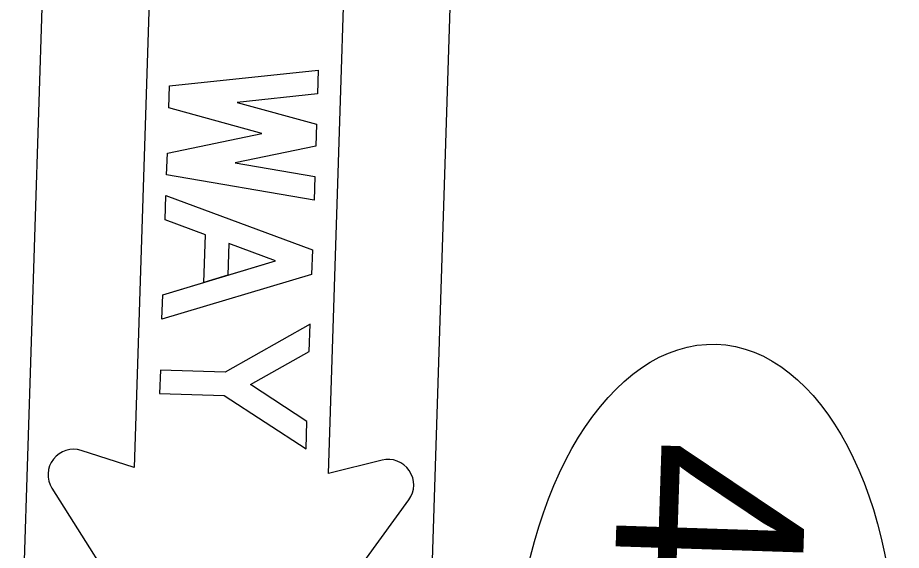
# Model space of a CAD drawing. Extents: x 2096670 to 2098561, y 684033 to 689893.
# Drawn here: x 2097594.8 to 2097651.2, y 686755.6 to 686789.6 of the extents above; entities that cross this region are included whole.
import ezdxf

# ---------------------------------------------------------------- set-up
doc = ezdxf.new("R2010")
doc.units = 0
doc.layers.add('Prop Sign E One Way_Right CELL', color=7, linetype='Continuous')

msp = doc.modelspace()

# ---------------------------------------------------------------- linework, layer by layer
at = {"layer": 'Prop Sign E One Way_Right CELL'}
for p, q in [((2097594.843, 686741.66), (2097597.363, 686819.582)), ((2097623.335, 686818.743), (2097620.817, 686740.821)), ((2097619.79, 686758.853), (2097619.79, 686758.853))]:
    msp.add_line(p, q, dxfattribs=at)
for points in [[(2097599.801, 686821.867), (2097610.424, 686821.524), (2097610.233, 686815.621), (2097604.036, 686815.821), (2097602.263, 686760.921), (2097598.902, 686761.999)], [(2097618.08, 686761.38), (2097614.659, 686760.521), (2097616.433, 686815.42), (2097610.236, 686815.621), (2097610.427, 686821.524), (2097621.05, 686821.181)], [(2097618.08, 686761.38), (2097614.659, 686760.521), (2097616.433, 686815.42), (2097604.036, 686815.821), (2097602.263, 686760.921), (2097598.902, 686761.999)], [(2097618.08, 686761.38), (2097614.659, 686760.521), (2097616.433, 686815.42), (2097604.036, 686815.821), (2097602.263, 686760.921), (2097598.902, 686761.999)], [(2097597.032, 686759.588), (2097607.868, 686742.421), (2097619.79, 686758.853)], [(2097597.032, 686759.588), (2097607.868, 686742.421), (2097619.79, 686758.853)], [(2097597.032, 686759.585), (2097607.868, 686742.421), (2097619.79, 686758.85)]]:
    msp.add_lwpolyline(points, dxfattribs=at)
for points in [[(2097608.832, 686784.205), (2097613.901, 686782.807), (2097613.856, 686781.411), (2097608.707, 686780.34), (2097613.793, 686779.472), (2097613.744, 686777.969), (2097604.344, 686779.575), (2097604.389, 686780.968), (2097610.423, 686782.22), (2097604.482, 686783.859), (2097604.527, 686785.25), (2097614.012, 686786.249), (2097613.963, 686784.745)], [(2097608.832, 686784.205), (2097613.901, 686782.807), (2097613.856, 686781.411), (2097608.707, 686780.34), (2097613.793, 686779.472), (2097613.744, 686777.969), (2097604.344, 686779.575), (2097604.389, 686780.968), (2097610.423, 686782.22), (2097604.482, 686783.859), (2097604.527, 686785.25), (2097614.012, 686786.249), (2097613.963, 686784.745)], [(2097608.832, 686784.205), (2097613.901, 686782.807), (2097613.856, 686781.411), (2097608.707, 686780.34), (2097613.793, 686779.472), (2097613.744, 686777.969), (2097604.344, 686779.575), (2097604.389, 686780.968), (2097610.423, 686782.22), (2097604.482, 686783.859), (2097604.527, 686785.25), (2097614.012, 686786.249), (2097613.963, 686784.745)], [(2097606.818, 686775.747), (2097604.251, 686776.702), (2097604.302, 686778.274), (2097613.642, 686774.807), (2097613.591, 686773.225), (2097604.046, 686770.366), (2097604.097, 686771.938), (2097606.72, 686772.725)], [(2097604.302, 686778.274), (2097613.642, 686774.807), (2097613.591, 686773.225), (2097604.046, 686770.366), (2097604.097, 686771.938), (2097611.284, 686774.09), (2097608.313, 686775.192), (2097608.248, 686773.182), (2097606.72, 686772.725), (2097606.818, 686775.747), (2097604.251, 686776.702)], [(2097604.302, 686778.274), (2097613.642, 686774.807), (2097613.591, 686773.225), (2097604.046, 686770.366), (2097604.097, 686771.938), (2097611.284, 686774.09), (2097608.313, 686775.192), (2097608.248, 686773.182), (2097606.72, 686772.725), (2097606.818, 686775.747), (2097604.251, 686776.702)], [(2097608.313, 686775.192), (2097608.248, 686773.182), (2097611.284, 686774.09)], [(2097613.489, 686770.061), (2097608.071, 686766.998), (2097603.942, 686767.131), (2097603.894, 686765.643), (2097608.023, 686765.51), (2097613.232, 686762.106), (2097613.288, 686763.856), (2097609.7, 686766.202), (2097613.432, 686768.311)], [(2097613.489, 686770.061), (2097608.071, 686766.998), (2097603.942, 686767.131), (2097603.894, 686765.643), (2097608.023, 686765.51), (2097613.232, 686762.106), (2097613.288, 686763.856), (2097609.7, 686766.202), (2097613.432, 686768.311)], [(2097613.489, 686770.061), (2097608.071, 686766.998), (2097603.942, 686767.131), (2097603.894, 686765.643), (2097608.023, 686765.51), (2097613.232, 686762.106), (2097613.288, 686763.856), (2097609.7, 686766.202), (2097613.432, 686768.311)]]:
    msp.add_lwpolyline(points, close=True, dxfattribs=at)
for centre, start, end in [((2097598.405, 686760.455), 72.1947, 212.2667), ((2097598.405, 686760.455), 72.1947, 212.2667), ((2097598.405, 686760.454), 72.1947, 212.2667), ((2097618.476, 686759.807), 324.0323, 104.1044), ((2097618.476, 686759.806), 324.0323, 104.1044), ((2097618.476, 686759.806), 324.0323, 104.1044)]:
    msp.add_arc(centre, 1.624, start, end, dxfattribs=at)
msp.add_ellipse((2097638.695, 686747.569), major_axis=(0.698, 21.208), ratio=0.571429, dxfattribs=at)

# ---------------------------------------------------------------- texts
msp.add_text('403', height=11.9797, rotation=268.1155, dxfattribs=at).set_placement((2097633.205, 686762.772))

doc.saveas('drawing.dxf')
